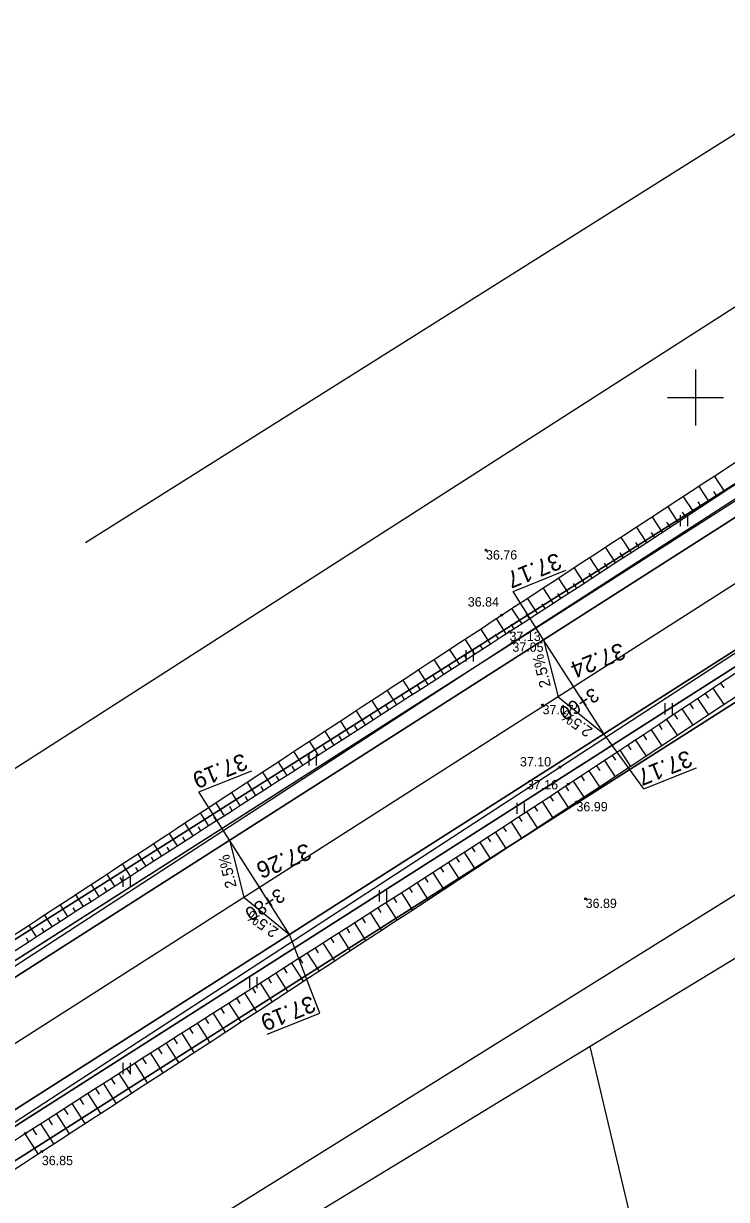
# Model space of a CAD drawing. Extents: x 469981 to 472086, y 246785 to 247785.
# Drawn here: x 471613.9 to 471651.7, y 247507 to 247570.1 of the extents above; entities that cross this region are included whole.
import ezdxf

# ---------------------------------------------------------------- set-up
doc = ezdxf.new("R2010")
doc.units = 0
for name, color, linetype in [('0_922', 7, 'Continuous'), ('0_Asfalta_mala', 7, 'Continuous'), ('0_Asfalta_Nomale', 7, 'Continuous'), ('0_Ruut_Braukt', 7, 'Continuous'), ('0_Ruut_nomale', 7, 'Continuous'), ('0_vertikals', 7, 'Continuous'), ('0_vertkals_cipari', 7, 'Continuous'), ('21', 7, 'Continuous'), ('6_piketaza', 7, 'Continuous'), ('CELI_CMAL_####_####_#', 7, 'Continuous'), ('DREN_VADP_####_####_#', 7, 'Continuous'), ('DREN_VADP_KLKT_####_#', 7, 'Continuous'), ('GEOD_ELEM_####_####_#', 7, 'Continuous'), ('RAMI_UZMR_####_####_#', 7, 'Continuous'), ('RELJ_AATZ_####_TKST_#', 7, 'Continuous'), ('RELJ_ELEM_####_####_#', 7, 'Continuous'), ('RELJ_NOGA_####_####_#', 7, 'Continuous'), ('RELJ_NOGL_####_####_#', 7, 'Continuous'), ('ROBZ_IERR_####_####_#', 7, 'Continuous'), ('ROBZ_PROJ_####_####_#', 7, 'Continuous'), ('TERT_ELEM_####_####_#', 7, 'Continuous')]:
    doc.layers.add(name, color=color, linetype=linetype)

msp = doc.modelspace()

# ---------------------------------------------------------------- linework, layer by layer
at = {"layer": '0_922'}
msp.add_line((471711.11, 247577.663), (471337.911, 247339.41), dxfattribs=at)
at = {"layer": '0_Asfalta_mala'}
for p, q in [((471709.476, 247580.179), (471336.304, 247341.944)), ((471712.743, 247575.147), (471339.517, 247336.876))]:
    msp.add_line(p, q, dxfattribs=at)
at = {"layer": '0_Asfalta_Nomale'}
for p, q in [((471709.068, 247580.808), (471352.097, 247352.916)), ((471695.558, 247563.285), (471399.037, 247373.985))]:
    msp.add_line(p, q, dxfattribs=at)
at = {"layer": '0_Ruut_Braukt'}
for p, q in [((471709.476, 247580.179), (471336.304, 247341.944)), ((471339.517, 247336.876), (471712.743, 247575.147))]:
    msp.add_line(p, q, dxfattribs=at)
at = {"layer": '0_Ruut_nomale'}
for p, q in [((471709.068, 247580.808), (471511.838, 247454.895)), ((471512.083, 247454.162), (471709.476, 247580.179)), ((471712.743, 247575.147), (471514.049, 247448.299)), ((471514.294, 247447.566), (471695.558, 247563.285))]:
    msp.add_line(p, q, dxfattribs=at)
at = {"layer": '0_vertikals'}
for p, q in [((471640.206, 247539.594), (471643.033, 247540.728)), ((471641.844, 247537.003), (471640.206, 247539.594)), ((471647.219, 247528.995), (471645.073, 247531.945)), ((471623.348, 247528.832), (471626.176, 247529.966)), ((471647.219, 247528.995), (471650.047, 247530.129)), ((471624.987, 247526.24), (471623.348, 247528.832)), ((471629.829, 247516.961), (471628.215, 247521.183)), ((471627.001, 247515.827), (471629.829, 247516.961))]:
    msp.add_line(p, q, dxfattribs=at)
for points in [[(471641.844, 247537.003), (471642.616, 247533.936), (471645.073, 247531.945)], [(471624.987, 247526.24), (471625.758, 247523.174), (471628.215, 247521.183)]]:
    msp.add_lwpolyline(points, close=True, dxfattribs=at)
at = {"layer": '21'}
msp.add_line((471711.11, 247577.663), (471337.911, 247339.41), dxfattribs=at)
at = {"layer": '6_piketaza'}
for points in [[(471643.593, 247534.263), (471643.324, 247534.685)], [(471626.735, 247523.501), (471626.466, 247523.923)]]:
    msp.add_lwpolyline(points, dxfattribs=at)
at = {"layer": 'CELI_CMAL_####_####_#'}
for points in [[(471444.29, 247410.189), (471472.037, 247427.783), (471529.617, 247464.738), (471552.455, 247479.724), (471579.938, 247497.81), (471608.708, 247516.399), (471640.167, 247536.853), (471663.898, 247552.17), (471700.29, 247576.588), (471731.688, 247596.287), (471755.809, 247609.67), (471764.411, 247613.273), (471764.823, 247614.335), (471764.981, 247617.933), (471761.802, 247625.793)], [(471449.387, 247405.104), (471473.787, 247420.91), (471502.643, 247439.527), (471533.217, 247459.11), (471556.347, 247474.048), (471582.788, 247490.845), (471613.475, 247511.118), (471642.713, 247530.159), (471668.616, 247547.038), (471690.82, 247561.728), (471696.388, 247565.088), (471697.928, 247564.145), (471698.695, 247563.022), (471698.327, 247552.674), (471698.209, 247547.7)]]:
    msp.add_lwpolyline(points, dxfattribs=at)
at = {"layer": 'DREN_VADP_####_####_#'}
for points in [[(471617.262, 247542.218), (471779.627, 247644.425)], [(471650.564, 247488.879), (471644.34, 247515.163)]]:
    msp.add_lwpolyline(points, dxfattribs=at)
at = {"layer": 'DREN_VADP_KLKT_####_#'}
msp.add_lwpolyline([(471874.265, 247606.401), (471874.259, 247606.399), (471867.456, 247605.226), (471862.705, 247604.407), (471853.259, 247602.776), (471834.413, 247599.524), (471815.19, 247596.208), (471796.375, 247592.962), (471778.135, 247589.816), (471762.691, 247587.151), (471760.751, 247585.97), (471739.894, 247573.284), (471721.842, 247562.305), (471686.843, 247541.016), (471672.454, 247532.264), (471658.683, 247523.887), (471644.34, 247515.163), (471630.529, 247506.762), (471615.384, 247497.552), (471601.35, 247489.016), (471587.985, 247480.886)], dxfattribs=at)
at = {"layer": 'GEOD_ELEM_####_####_#'}
for p, q in [((471650, 247551.5), (471650, 247550)), ((471648.5, 247550), (471650, 247550)), ((471650, 247550), (471650, 247548.5)), ((471650, 247550), (471651.5, 247550))]:
    msp.add_line(p, q, dxfattribs=at)
at = {"layer": 'RAMI_UZMR_####_####_#'}
for points in [[(471355.9, 247363.1), (471457.4, 247429.3), (471524.252, 247472.902), (471743.701, 247613.609), (471760.558, 247620.637), (471763.718, 247625.03), (471767.054, 247626.612), (471778.292, 247625.909), (471806.563, 247631.532), (471842.307, 247641.196)], [(471848.639, 247612.324), (471820.308, 247604.26), (471796.252, 247602.503), (471771.845, 247596.352), (471738.658, 247580.538), (471704.768, 247555.586), (471706.876, 247550.666), (471698.447, 247548.03), (471696.867, 247547.678), (471692.126, 247547.503), (471681.941, 247541.88), (471585.706, 247481.922), (471472.95, 247409.108), (471442.347, 247392.641), (471399.385, 247364.445), (471380.292, 247353.371), (471352.036, 247335.759)]]:
    msp.add_lwpolyline(points, dxfattribs=at)
at = {"layer": 'RELJ_ELEM_####_####_#'}
for centre in [(471638.752, 247541.804), (471639.588, 247538.317), (471640.013, 247537.434), (471640.167, 247536.853), (471641.788, 247533.499), (471642.713, 247530.159), (471643.167, 247529.241), (471643.609, 247528.29), (471644.1, 247523.1), (471614.043, 247510.505), (471614.915, 247509.524)]:
    msp.add_circle(centre, 0.05, dxfattribs=at)
at = {"layer": 'RELJ_NOGA_####_####_#'}
for p, q in [((471651.555, 247544.978), (471651.012, 247545.806)), ((471649.882, 247543.882), (471649.34, 247544.71)), ((471650.719, 247544.43), (471650.176, 247545.258)), ((471651.137, 247544.704), (471650.974, 247544.952)), ((471649.046, 247543.334), (471648.504, 247544.162)), ((471650.3, 247544.156), (471650.138, 247544.404)), ((471648.209, 247542.786), (471647.668, 247543.613)), ((471649.464, 247543.608), (471649.301, 247543.856)), ((471647.372, 247542.239), (471646.832, 247543.065)), ((471648.627, 247543.06), (471648.465, 247543.308)), ((471646.535, 247541.691), (471645.995, 247542.517)), ((471646.954, 247541.965), (471646.792, 247542.213)), ((471647.791, 247542.512), (471647.628, 247542.76)), ((471645.698, 247541.144), (471645.159, 247541.969)), ((471646.117, 247541.418), (471645.955, 247541.665)), ((471644.861, 247540.597), (471644.323, 247541.421)), ((471645.28, 247540.87), (471645.118, 247541.118)), ((471643.187, 247539.503), (471642.651, 247540.325)), ((471644.024, 247540.05), (471643.487, 247540.873)), ((471644.443, 247540.323), (471644.281, 247540.57)), ((471642.349, 247538.957), (471641.815, 247539.777)), ((471643.606, 247539.777), (471643.445, 247540.023)), ((471641.512, 247538.411), (471640.978, 247539.228)), ((471642.768, 247539.23), (471642.608, 247539.476)), ((471640.674, 247537.865), (471640.142, 247538.68)), ((471641.931, 247538.684), (471641.77, 247538.929)), ((471639.836, 247537.319), (471639.307, 247538.133)), ((471640.255, 247537.592), (471640.096, 247537.836)), ((471641.093, 247538.138), (471640.933, 247538.383)), ((471638.998, 247536.774), (471638.47, 247537.584)), ((471639.417, 247537.046), (471639.258, 247537.29)), ((471638.159, 247536.229), (471637.635, 247537.037)), ((471638.579, 247536.501), (471638.421, 247536.744)), ((471636.481, 247535.14), (471635.963, 247535.941)), ((471637.321, 247535.684), (471636.799, 247536.489)), ((471637.74, 247535.956), (471637.583, 247536.198)), ((471635.642, 247534.596), (471635.126, 247535.393)), ((471636.901, 247535.412), (471636.745, 247535.653)), ((471634.803, 247534.053), (471634.291, 247534.845)), ((471636.062, 247534.868), (471635.907, 247535.108)), ((471651.345, 247534.677), (471651.524, 247534.412)), ((471633.963, 247533.51), (471633.454, 247534.297)), ((471634.383, 247533.782), (471634.23, 247534.018)), ((471635.222, 247534.325), (471635.068, 247534.563)), ((471650.515, 247534.119), (471650.693, 247533.855)), ((471650.93, 247534.398), (471651.524, 247533.517)), ((471633.123, 247532.968), (471632.618, 247533.749)), ((471633.543, 247533.239), (471633.391, 247533.474)), ((471649.685, 247533.561), (471649.861, 247533.299)), ((471650.1, 247533.84), (471650.689, 247532.963)), ((471632.283, 247532.425), (471631.782, 247533.201)), ((471632.703, 247532.696), (471632.552, 247532.93)), ((471648.439, 247532.726), (471649.02, 247531.858)), ((471648.855, 247533.004), (471649.029, 247532.743)), ((471649.27, 247533.283), (471649.855, 247532.41)), ((471630.602, 247531.341), (471630.11, 247532.105)), ((471631.442, 247531.883), (471630.946, 247532.653)), ((471631.863, 247532.154), (471631.713, 247532.386)), ((471647.607, 247532.171), (471648.184, 247531.305)), ((471648.023, 247532.449), (471648.197, 247532.189)), ((471629.761, 247530.8), (471629.274, 247531.557)), ((471631.022, 247531.612), (471630.874, 247531.842)), ((471646.775, 247531.617), (471647.349, 247530.753)), ((471647.191, 247531.894), (471647.364, 247531.635)), ((471628.921, 247530.258), (471628.438, 247531.009)), ((471630.182, 247531.07), (471630.035, 247531.299)), ((471645.941, 247531.065), (471646.513, 247530.201)), ((471646.358, 247531.341), (471646.53, 247531.082)), ((471628.08, 247529.717), (471627.601, 247530.46)), ((471628.5, 247529.988), (471628.356, 247530.212)), ((471629.341, 247530.529), (471629.195, 247530.755)), ((471644.689, 247530.239), (471644.86, 247529.979)), ((471645.107, 247530.514), (471645.677, 247529.649)), ((471645.524, 247530.789), (471645.695, 247530.53)), ((471627.239, 247529.176), (471626.765, 247529.912)), ((471627.659, 247529.446), (471627.516, 247529.668)), ((471643.853, 247529.69), (471644.024, 247529.43)), ((471644.271, 247529.964), (471644.839, 247529.098)), ((471626.398, 247528.635), (471625.928, 247529.364)), ((471626.818, 247528.905), (471626.677, 247529.125)), ((471643.016, 247529.143), (471643.186, 247528.882)), ((471643.435, 247529.416), (471644.002, 247528.548)), ((471625.557, 247528.094), (471625.092, 247528.816)), ((471625.977, 247528.364), (471625.837, 247528.582)), ((471641.759, 247528.324), (471642.328, 247527.449)), ((471642.178, 247528.597), (471642.349, 247528.335)), ((471642.597, 247528.87), (471643.165, 247527.998)), ((471623.875, 247527.012), (471623.419, 247527.72)), ((471624.716, 247527.553), (471624.256, 247528.268)), ((471625.136, 247527.823), (471624.998, 247528.039)), ((471640.921, 247527.78), (471641.492, 247526.9)), ((471641.34, 247528.052), (471641.511, 247527.789)), ((471623.034, 247526.471), (471622.583, 247527.172)), ((471624.295, 247527.282), (471624.158, 247527.496)), ((471640.081, 247527.236), (471640.655, 247526.35)), ((471640.501, 247527.508), (471640.673, 247527.243)), ((471622.192, 247525.93), (471621.747, 247526.624)), ((471622.613, 247526.201), (471622.478, 247526.41)), ((471623.454, 247526.742), (471623.318, 247526.953)), ((471638.822, 247526.421), (471638.995, 247526.153)), ((471639.242, 247526.693), (471639.818, 247525.801)), ((471639.662, 247526.964), (471639.834, 247526.698)), ((471621.351, 247525.389), (471620.91, 247526.075)), ((471621.772, 247525.66), (471621.639, 247525.867)), ((471637.982, 247525.879), (471638.156, 247525.609)), ((471638.402, 247526.15), (471638.981, 247525.252)), ((471620.51, 247524.848), (471620.074, 247525.527)), ((471620.931, 247525.119), (471620.799, 247525.323)), ((471637.141, 247525.337), (471637.316, 247525.065)), ((471637.561, 247525.608), (471638.144, 247524.704)), ((471619.669, 247524.307), (471619.237, 247524.979)), ((471620.09, 247524.578), (471619.96, 247524.78)), ((471635.879, 247524.526), (471636.471, 247523.606)), ((471636.3, 247524.796), (471636.477, 247524.521)), ((471636.721, 247525.067), (471637.308, 247524.155)), ((471617.988, 247523.225), (471617.564, 247523.883)), ((471618.828, 247523.766), (471618.4, 247524.431)), ((471619.249, 247524.037), (471619.12, 247524.237)), ((471635.038, 247523.986), (471635.634, 247523.057)), ((471635.459, 247524.256), (471635.637, 247523.978)), ((471617.147, 247522.683), (471616.727, 247523.335)), ((471618.408, 247523.495), (471618.28, 247523.694)), ((471634.196, 247523.446), (471634.797, 247522.509)), ((471634.617, 247523.715), (471634.797, 247523.436)), ((471616.306, 247522.141), (471615.891, 247522.787)), ((471616.727, 247522.412), (471616.601, 247522.607)), ((471617.567, 247522.954), (471617.441, 247523.15)), ((471632.933, 247522.636), (471633.116, 247522.351)), ((471633.354, 247522.906), (471633.96, 247521.961)), ((471633.775, 247523.176), (471633.956, 247522.893)), ((471615.466, 247521.599), (471615.054, 247522.238)), ((471615.886, 247521.871), (471615.762, 247522.063)), ((471632.091, 247522.098), (471632.275, 247521.81)), ((471632.512, 247522.367), (471633.123, 247521.412)), ((471614.626, 247521.057), (471614.217, 247521.69)), ((471615.046, 247521.328), (471614.923, 247521.519)), ((471631.248, 247521.559), (471631.434, 247521.268)), ((471631.67, 247521.828), (471632.286, 247520.864)), ((471614.206, 247520.786), (471614.084, 247520.975)), ((471629.985, 247520.751), (471630.613, 247519.769)), ((471630.406, 247521.02), (471630.594, 247520.727)), ((471630.827, 247521.289), (471631.45, 247520.316)), ((471629.142, 247520.212), (471629.776, 247519.221)), ((471629.564, 247520.481), (471629.753, 247520.185)), ((471628.3, 247519.673), (471628.939, 247518.674)), ((471628.721, 247519.942), (471628.912, 247519.644)), ((471627.036, 247518.865), (471627.23, 247518.561)), ((471627.457, 247519.134), (471628.102, 247518.126)), ((471627.879, 247519.404), (471628.071, 247519.102)), ((471626.194, 247518.326), (471626.39, 247518.02)), ((471626.615, 247518.595), (471627.265, 247517.579)), ((471625.351, 247517.787), (471625.549, 247517.478)), ((471625.773, 247518.057), (471626.428, 247517.032)), ((471624.088, 247516.979), (471624.754, 247515.938)), ((471624.509, 247517.248), (471624.708, 247516.937)), ((471624.93, 247517.518), (471625.591, 247516.485)), ((471623.245, 247516.44), (471623.917, 247515.392)), ((471623.667, 247516.71), (471623.867, 247516.396)), ((471622.403, 247515.9), (471623.08, 247514.845)), ((471622.824, 247516.17), (471623.027, 247515.855)), ((471621.141, 247515.09), (471621.346, 247514.771)), ((471621.562, 247515.361), (471622.243, 247514.299)), ((471621.982, 247515.631), (471622.186, 247515.313)), ((471620.3, 247514.55), (471620.506, 247514.229)), ((471620.72, 247514.82), (471621.406, 247513.752)), ((471619.458, 247514.009), (471619.666, 247513.686)), ((471619.879, 247514.28), (471620.569, 247513.206)), ((471618.198, 247513.197), (471618.895, 247512.115)), ((471618.618, 247513.468), (471618.827, 247513.144)), ((471619.038, 247513.738), (471619.732, 247512.661)), ((471617.357, 247512.654), (471618.058, 247511.57)), ((471617.777, 247512.926), (471617.987, 247512.601)), ((471616.518, 247512.111), (471617.221, 247511.025)), ((471616.938, 247512.383), (471617.148, 247512.057)), ((471615.259, 247511.295), (471615.471, 247510.969)), ((471615.678, 247511.568), (471616.384, 247510.48)), ((471616.098, 247511.839), (471616.309, 247511.513)), ((471614.42, 247510.75), (471614.633, 247510.424)), ((471614.84, 247511.023), (471615.547, 247509.935)), ((471614.001, 247510.478), (471614.71, 247509.391))]:
    msp.add_line(p, q, dxfattribs=at)
for points in [[(471341.934, 247360.736), (471344.51, 247356.259), (471349.946, 247353.745), (471355.895, 247354.991), (471376.693, 247368.011), (471396.058, 247380.323), (471444.047, 247411.052), (471471.484, 247428.432), (471497.591, 247445.096), (471529.061, 247465.658), (471552.024, 247480.39), (471579.849, 247498.336), (471608.29, 247516.955), (471640.013, 247537.434), (471663.526, 247552.835), (471700.309, 247577.155), (471731.58, 247596.998), (471755.893, 247610.638), (471758.96, 247612.207)], [(471398.635, 247372.113), (471402.433, 247374.78), (471425.587, 247389.134), (471450.058, 247404.807), (471474.143, 247419.972), (471503.215, 247438.678), (471533.565, 247458.24), (471556.869, 247473.387), (471582.759, 247490.013), (471614.043, 247510.505), (471643.167, 247529.241), (471669.12, 247546.6), (471690.757, 247560.622), (471694.708, 247563.158)]]:
    msp.add_spline(points, degree=3, dxfattribs=at)
at = {"layer": 'RELJ_NOGL_####_####_#'}
for points in [[(471342.514, 247361.025), (471345.404, 247356.891), (471350.224, 247354.862), (471355.251, 247356.423), (471376.007, 247368.362), (471395.596, 247380.988), (471443.663, 247411.567), (471471.284, 247429.247), (471497.369, 247445.866), (471528.273, 247466.831), (471551.61, 247481.241), (471579.417, 247499.099), (471607.686, 247517.412), (471639.588, 247538.317), (471662.844, 247553.564), (471699.582, 247577.982), (471731.348, 247598.063), (471755.711, 247611.433), (471758.267, 247612.728)], [(471399.82, 247371.525), (471403.248, 247373.923), (471426.144, 247388.265), (471450.973, 247403.909), (471474.455, 247419.142), (471503.701, 247437.899), (471533.875, 247457.475), (471557.479, 247472.578), (471583.176, 247489.002), (471614.915, 247509.524), (471643.61, 247528.29), (471669.945, 247545.695), (471691.536, 247559.696), (471695.147, 247562.053)]]:
    msp.add_spline(points, degree=3, dxfattribs=at)
at = {"layer": 'ROBZ_IERR_####_####_#'}
for points in [[(471848.655, 247680.039), (471863.461, 247637.05), (471765.831, 247617.357), (471524.883, 247464.852), (471503.815, 247507.109)], [(471433.786, 247309.121), (471398.351, 247372.094), (471700.012, 247564.123), (471698.286, 247462.937)]]:
    msp.add_lwpolyline(points, dxfattribs=at)
at = {"layer": 'ROBZ_PROJ_####_####_#'}
msp.add_lwpolyline([(471341.261, 247348.2), (471524.883, 247464.852), (471765.831, 247617.357), (471863.461, 247637.05), (471867.531, 247625.725), (471827.071, 247615.935), (471808.63, 247612.294), (471769.199, 247605.751), (471757.886, 247600.963), (471700.012, 247564.123), (471398.351, 247372.094), (471346.741, 247338.478)], dxfattribs=at)
at = {"layer": 'TERT_ELEM_####_####_#'}
for p, q in [((471649.191, 247543.089), (471649.191, 247543.689)), ((471649.591, 247543.089), (471649.591, 247543.689)), ((471637.684, 247535.837), (471637.684, 247536.437)), ((471638.084, 247535.837), (471638.084, 247536.437)), ((471648.359, 247532.995), (471648.359, 247533.595)), ((471648.759, 247532.995), (471648.759, 247533.595)), ((471629.262, 247530.25), (471629.262, 247530.85)), ((471629.662, 247530.25), (471629.662, 247530.85)), ((471640.426, 247527.653), (471640.426, 247528.253)), ((471640.826, 247527.653), (471640.826, 247528.253)), ((471619.273, 247523.733), (471619.273, 247524.333)), ((471619.673, 247523.733), (471619.673, 247524.333)), ((471633.032, 247522.949), (471633.032, 247523.549)), ((471633.432, 247522.949), (471633.432, 247523.549)), ((471626.079, 247518.294), (471626.079, 247518.894)), ((471626.479, 247518.294), (471626.479, 247518.894)), ((471619.273, 247513.688), (471619.273, 247514.288)), ((471619.673, 247513.688), (471619.673, 247514.288))]:
    msp.add_line(p, q, dxfattribs=at)

# ---------------------------------------------------------------- texts
at = {"layer": '0_vertkals_cipari'}
for s, height, rotation, p in [('37.17', 0.9, 201.85903, (471642.571, 247541.692)), ('37.24', 0.9, 201.85903, (471645.998, 247536.868)), ('2.5%', 0.5993, 103.40396, (471642.236, 247534.501)), ('2.5%', 0.5993, 144.61623, (471644.516, 247532.213)), ('37.19', 0.9, 201.85903, (471625.714, 247530.93)), ('37.17', 0.9, 201.85903, (471649.585, 247531.093)), ('37.26', 0.9, 201.85903, (471629.14, 247526.106)), ('2.5%', 0.5993, 103.40396, (471625.378, 247523.739)), ('2.5%', 0.5993, 144.61623, (471627.659, 247521.451)), ('37.19', 0.9, 201.85903, (471629.367, 247517.924))]:
    msp.add_text(s, height=height, rotation=rotation, dxfattribs=at).set_placement(p)
at = {"layer": '6_piketaza'}
for s, p in [('3+60', (471644.504, 247534.459)), ('3+80', (471627.647, 247523.697))]:
    msp.add_text(s, height=0.75, rotation=212.55444, dxfattribs=at).set_placement(p)
at = {"layer": 'RELJ_AATZ_####_TKST_#'}
for s, p in [('36.76', (471638.752, 247541.304)), ('36.84', (471637.774, 247538.781)), ('37.13', (471640.013, 247536.934)), ('37.05', (471640.167, 247536.353)), ('37.17', (471641.788, 247532.999)), ('37.10', (471640.573, 247530.199)), ('37.16', (471640.947, 247528.967)), ('36.99', (471643.609, 247527.79)), ('36.89', (471644.1, 247522.6)), ('36.85', (471614.915, 247508.795))]:
    msp.add_text(s, height=0.5, dxfattribs=at).set_placement(p)

doc.saveas('drawing.dxf')
